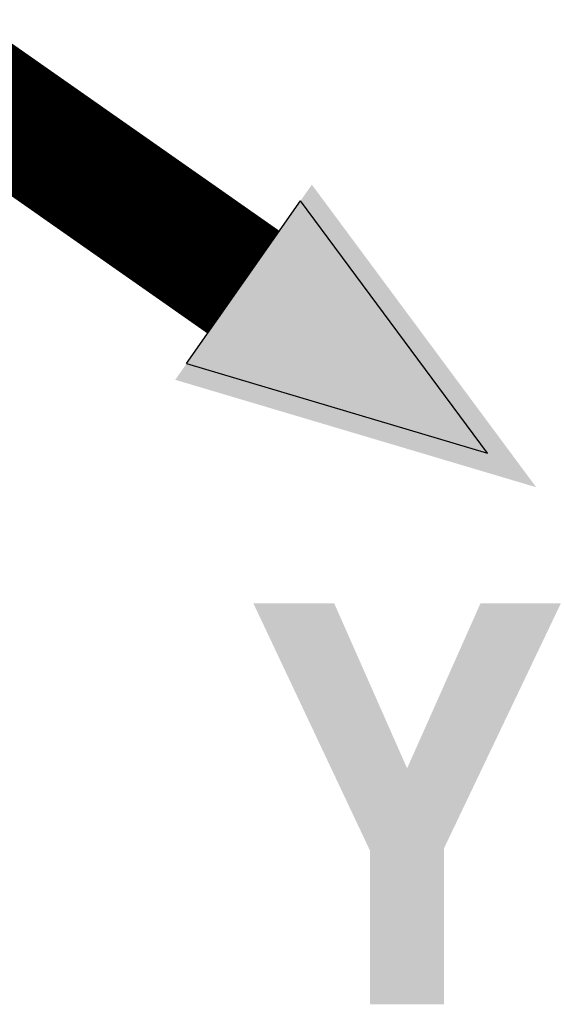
# Model space of a CAD drawing. Header units: millimetres. Extents: x 0 to 7374, y 0 to 4200.
# Tile 652 of 656: x 4805 to 4865, y 3524 to 3637. Entities that reach past the tile are written whole.
import ezdxf

# ---------------------------------------------------------------- set-up
doc = ezdxf.new("R2010")
doc.units = ezdxf.units.MM
doc.header["$LTSCALE"] = 0.2
doc.layers.add('07_Special Line2', color=76, linetype='Continuous')
doc.styles.add('Rainbow-5.0 Style', font='malgunsl.ttf')

# ---------------------------------------------------------------- blocks, each defined once
blk = doc.blocks.new('A$C2445ef60')
at = {"layer": '07_Special Line2'}
blk.add_hatch(color=256, dxfattribs=at).paths.add_polyline_path([(77.311, -54.134), (60.123, -30.96), (49.657, -45.908)])
for p, q in [((50.529, -44.662), (59.251, -32.206)), ((73.574, -51.517), (59.251, -32.206)), ((50.529, -44.662), (73.574, -51.517))]:
    blk.add_line(p, q, dxfattribs=at)
at = {"layer": '07_Special Line2', "const_width": 9.6}
blk.add_lwpolyline([(54.89, -38.434), (0, 0)], dxfattribs=at)
at = {"layer": '07_Special Line2', "insert": (55.637, -78.373), "char_height": 30.72, "attachment_point": 4, "style": 'Rainbow-5.0 Style'}
blk.add_mtext('{\\fMalgun Gothic Semilight|b1|i0|c129|p50;Y}', dxfattribs=at)

msp = doc.modelspace()

# ---------------------------------------------------------------- block references
at = {"xscale": 1.5, "yscale": 1.5, "zscale": 1.5}
msp.add_blockref('A$C2445ef60', (4748.576, 3664.636), dxfattribs=at)

doc.saveas('drawing.dxf')
